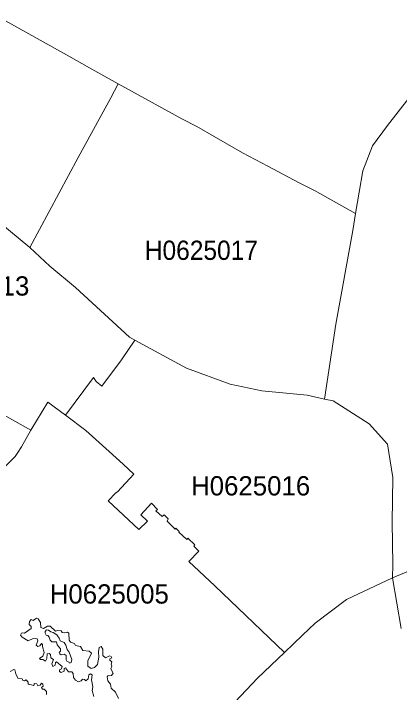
# Model space of a CAD drawing. Extents: x 369010 to 739155, y 6377141 to 6616555.
# Drawn here: x 530903 to 532902, y 6469435 to 6472956 of the extents above; entities that cross this region are included whole.
import ezdxf
from ezdxf.enums import TextEntityAlignment as Align

# ---------------------------------------------------------------- set-up
doc = ezdxf.new("R2010")
doc.units = 0
doc.header["$LTSCALE"] = 40
doc.layers.add('1', color=7, linetype='Continuous', lineweight=13)
doc.layers.add('2', color=7, linetype='Continuous')

msp = doc.modelspace()

# ---------------------------------------------------------------- linework, layer by layer
at = {"layer": '1'}
for points in [[(530723.67, 6471958.06), (530987.81, 6471741.75), (531237.06, 6472208.8), (531407.03, 6472519.29), (531444.77, 6472592.11), (531322.96, 6472659.63), (531161.92, 6472750.16), (530754.12, 6472976.57)], [(530754.12, 6472976.57), (531161.92, 6472750.16), (531322.96, 6472659.63), (531444.77, 6472592.11), (531774.45, 6472410.39), (531852.24, 6472370), (532089.07, 6472233.79), (532219.82, 6472163.62), (532381.85, 6472077.72), (532461.29, 6472038.99), (532674.46, 6471918.34), (532711.37, 6472139.62), (532763.01, 6472269.38), (532840.13, 6472375.13), (532949.69, 6472516.97)], [(532949.69, 6472516.97), (532840.13, 6472375.13), (532763.01, 6472269.38), (532711.37, 6472139.62), (532674.46, 6471918.34), (532659.9, 6471831.62), (532573.01, 6471345.7), (532513.09, 6470956.76), (532558.44, 6470946.83), (532744.47, 6470828.17), (532839.8, 6470722.91), (532867.11, 6470548.8), (532864.79, 6470318.41), (532867.11, 6470098.96), (532865.62, 6470029.11), (533089.88, 6470122.95)], [(530824.79, 6470888.91), (530992.61, 6470794.74), (531079.83, 6470940.21), (531172.18, 6470872.52), (531316.17, 6471067.65), (531330.73, 6471048.29), (531360.52, 6471022.97), (531461.15, 6471160.66), (531531.49, 6471262.78), (531503.69, 6471277.68), (531223.98, 6471535.37), (531089.76, 6471645.59), (530987.81, 6471741.75), (530723.67, 6471958.06)], [(532021.88, 6469354.35), (532166.69, 6469509.1), (532306.21, 6469642.83), (531944.59, 6469988.4), (531811.36, 6470114.68), (531862.33, 6470168.14), (531836.02, 6470193.29), (531841.98, 6470199.91), (531806.06, 6470234.17), (531799.77, 6470227.39), (531758.23, 6470266.61), (531761.38, 6470269.76), (531743.83, 6470286.31), (531740.03, 6470282.33), (531698.32, 6470322.39), (531704.11, 6470335.46), (531683.09, 6470356.81), (531672.83, 6470346.72), (531640.06, 6470376.18), (531647.67, 6470383.29), (531616.89, 6470417.05), (531561.78, 6470356.31), (531595.87, 6470323.55), (531551.19, 6470279.19), (531393.46, 6470429.3), (531433.18, 6470470.84), (531441.13, 6470475.97), (531525.86, 6470566.5), (531470.42, 6470618.47), (531398.09, 6470685.34), (531276.61, 6470793.91), (531172.18, 6470872.52), (531079.83, 6470940.21), (530992.61, 6470794.74)], [(530856.73, 6470604.9), (530911.68, 6470657.86), (530921.94, 6470674.25), (530944.28, 6470708.34), (530992.61, 6470794.74), (530824.79, 6470888.91)], [(530992.61, 6470794.74), (530944.28, 6470708.34), (530921.94, 6470674.25), (530911.68, 6470657.86), (530856.73, 6470604.9)], [(533089.88, 6470122.95), (532865.62, 6470029.11), (532911.3, 6469766.79)], [(532865.62, 6470029.11), (532628.45, 6469917.4), (532465.93, 6469793.77), (532399.72, 6469732.2), (532306.21, 6469642.83), (532166.69, 6469509.1), (532021.88, 6469354.35)], [(532911.3, 6469766.79), (532865.62, 6470029.11)], [(531301.61, 6469530.62), (531292.34, 6469526.31), (531289.85, 6469505.29), (531277.94, 6469495.03), (531269.5, 6469502.65), (531260.23, 6469503.47), (531252.62, 6469495.86), (531239.04, 6469490.07), (531222.99, 6469498.51), (531212.9, 6469511.91), (531211.9, 6469532.27), (531204.29, 6469541.54), (531186.58, 6469542.53), (531171.35, 6469562.72), (531164.57, 6469559.41), (531165.4, 6469545.01), (531148.51, 6469537.4), (531140.9, 6469544.19), (531140.9, 6469551.8), (531151, 6469556.77), (531155.3, 6469569.51), (531125.67, 6469593.18), (531119.72, 6469590.69), (531118.06, 6469575.47), (531106.15, 6469568.68), (531101.18, 6469583.08), (531108.79, 6469605.09), (531096.05, 6469615.19), (531093.57, 6469632.23), (531086.78, 6469636.37), (531076.69, 6469634.72), (531074.86, 6469611.05), (531068.08, 6469596.65), (531054.67, 6469605.92), (531042.76, 6469605.09), (531037.63, 6469611.05), (531054.67, 6469623.63), (531061.46, 6469642.33), (531052.85, 6469672.78), (531052.85, 6469683.71), (531047.89, 6469688.84), (531039.45, 6469676.92), (531028.36, 6469672.78), (531019.92, 6469680.4), (531029.19, 6469703.24), (531024.22, 6469712.5), (531003.86, 6469715.15), (530977.55, 6469703.24), (530947.1, 6469720.95), (530937.83, 6469732.03), (530942.96, 6469742.13), (530948.92, 6469744.78), (530959.01, 6469742.96), (530994.6, 6469765.8), (530993.77, 6469776.89), (530984.33, 6469787.81), (530985.16, 6469802.21), (530993.77, 6469812.3), (531003.86, 6469808.17), (531020.75, 6469820.08), (531030.84, 6469817.43), (531041.93, 6469798.07), (531044.41, 6469770.93), (531057.16, 6469766.62), (531079.17, 6469777.71), (531092.74, 6469777.71), (531119.72, 6469753.22), (531130.81, 6469756.53), (531150.17, 6469754.05), (531155.3, 6469745.61), (531168.87, 6469743.78), (531181.45, 6469748.09), (531188.24, 6469742.96), (531190.06, 6469705.72), (531198.5, 6469694.8), (531218.69, 6469688.01), (531223.82, 6469678.74), (531249.14, 6469673.61), (531261.06, 6469651.6), (531294.82, 6469648.29), (531306.74, 6469638.03), (531288.2, 6469599.13), (531288.2, 6469570.34), (531305.08, 6469558.59), (531321.96, 6469563.55), (531337.19, 6469580.6), (531343.97, 6469617.84), (531342.32, 6469644.81), (531345.63, 6469668.48), (531355.89, 6469673.61), (531364.33, 6469660.04), (531365.99, 6469626.28), (531379.56, 6469614.36), (531399.75, 6469624.13), (531408.85, 6469621.48), (531411.33, 6469614.36), (531401.07, 6469609.89), (531401.57, 6469602.61), (531412, 6469594.17), (531408.85, 6469581.76)], [(531408.85, 6469581.76), (531412, 6469570.83), (531406.2, 6469557.76), (531419.28, 6469535.58), (531409.51, 6469522.01), (531391.31, 6469520.69), (531387.34, 6469516.05), (531391.31, 6469495.86), (531404.22, 6469476.99), (531408.85, 6469456.8), (531431.53, 6469435.45), (531445.92, 6469403.51)], [(530884.54, 6469543.36), (530903.24, 6469553.46), (530909.86, 6469551.8), (530914.16, 6469531.44), (530924.26, 6469508.6), (530947.1, 6469505.29), (530950.57, 6469496.69), (530959.01, 6469495.86), (530967.45, 6469500.16), (530978.54, 6469488.25), (530977.55, 6469479.81), (530982.68, 6469475.67), (530995.42, 6469474.68), (531004.69, 6469470.54), (531009.82, 6469473.85), (531009.82, 6469480.63), (531022.4, 6469479.81), (531028.36, 6469469.71), (531041.1, 6469473.02), (531047.06, 6469483.28), (531054.67, 6469478.15), (531055.5, 6469468.05), (531047.06, 6469460.44), (531052.85, 6469451.84), (531060.47, 6469451.01), (531073.21, 6469440.08), (531074.04, 6469424.86)], [(531318.65, 6469412.94), (531309.22, 6469444.22), (531313.52, 6469463.75), (531306.74, 6469500.16), (531309.22, 6469526.31), (531301.61, 6469530.62)]]:
    msp.add_lwpolyline(points, dxfattribs=at)
for points in [[(531444.77, 6472592.11), (531407.03, 6472519.29), (531237.06, 6472208.8), (530987.81, 6471741.75), (531089.76, 6471645.59), (531223.98, 6471535.37), (531503.69, 6471277.68), (531531.49, 6471262.78), (531798.12, 6471115.98), (532024.03, 6471032.9), (532189.04, 6470999.79), (532423.23, 6470976.62), (532513.09, 6470956.76), (532573.01, 6471345.7), (532659.9, 6471831.62), (532674.46, 6471918.34), (532461.29, 6472038.99), (532381.85, 6472077.72), (532219.82, 6472163.62), (532089.07, 6472233.79), (531852.24, 6472370), (531774.45, 6472410.39)], [(531531.49, 6471262.78), (531461.15, 6471160.66), (531360.52, 6471022.97), (531330.73, 6471048.29), (531316.17, 6471067.65), (531172.18, 6470872.52), (531276.61, 6470793.91), (531398.09, 6470685.34), (531470.42, 6470618.47), (531525.86, 6470566.5), (531441.13, 6470475.97), (531433.18, 6470470.84), (531393.46, 6470429.3), (531551.19, 6470279.19), (531595.87, 6470323.55), (531561.78, 6470356.31), (531616.89, 6470417.05), (531647.67, 6470383.29), (531640.06, 6470376.18), (531672.83, 6470346.72), (531683.09, 6470356.81), (531704.11, 6470335.46), (531698.32, 6470322.39), (531740.03, 6470282.33), (531743.83, 6470286.31), (531761.38, 6470269.76), (531758.23, 6470266.61), (531799.77, 6470227.39), (531806.06, 6470234.17), (531841.98, 6470199.91), (531836.02, 6470193.29), (531862.33, 6470168.14), (531811.36, 6470114.68), (531944.59, 6469988.4), (532306.21, 6469642.83), (532399.72, 6469732.2), (532465.93, 6469793.77), (532628.45, 6469917.4), (532865.62, 6470029.11), (532867.11, 6470098.96), (532864.79, 6470318.41), (532867.11, 6470548.8), (532839.8, 6470722.91), (532744.47, 6470828.17), (532558.44, 6470946.83), (532513.09, 6470956.76), (532423.23, 6470976.62), (532189.04, 6470999.79), (532024.03, 6471032.9), (531798.12, 6471115.98)], [(531191.71, 6469590.86), (531194.19, 6469586.72), (531200.81, 6469590.03), (531204.12, 6469606.42), (531190.88, 6469643.65), (531180.13, 6469658.38), (531173.51, 6469680.73), (531164.57, 6469693.97), (531144.71, 6469702.24), (531138.91, 6469716.97), (531126.67, 6469733.52), (531108.46, 6469745.11), (531096.05, 6469748.42), (531084.46, 6469758.35), (531073.87, 6469759.18), (531065.6, 6469750.9), (531065.6, 6469741.8), (531071.39, 6469732.7), (531079.66, 6469730.21), (531086.95, 6469721.11), (531091.91, 6469706.38), (531101.01, 6469698.11), (531125.01, 6469697.28), (531128.98, 6469681.56), (531145.54, 6469661.69), (531146.36, 6469649.45), (531139.74, 6469641.17), (531142.23, 6469634.55), (531149.67, 6469630.41), (531165.4, 6469633.72), (531175.99, 6469627.1), (531175.16, 6469603.11), (531179.3, 6469597.48)]]:
    msp.add_lwpolyline(points, close=True, dxfattribs=at)

# ---------------------------------------------------------------- texts
at = {"layer": '2', "width": 0.95}
msp.add_text('H0625017', height=100, dxfattribs=at).set_placement((531875.79, 6471678.26), align=Align.CENTER)
at = {"layer": '2'}
for s, p in [('H0625013', (530675.89, 6471493.19)), ('H0625016', (532130.88, 6470456.56)), ('H0625005', (531398.78, 6469895.67))]:
    msp.add_text(s, height=100, dxfattribs=at).set_placement(p, align=Align.CENTER)

doc.saveas('drawing.dxf')
